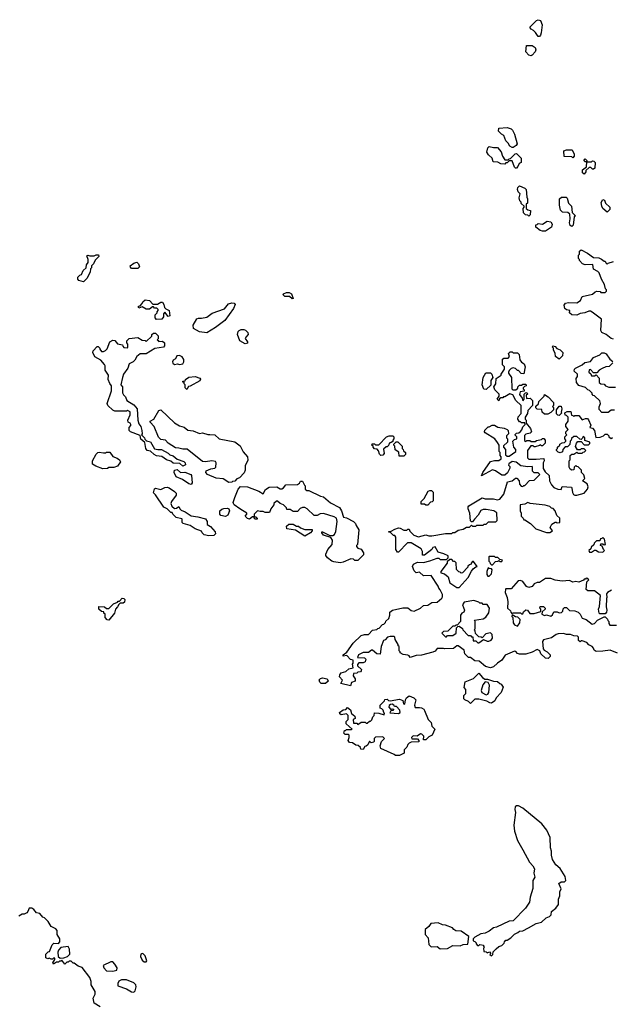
# Model space of a CAD drawing. Extents: x 1861455 to 2058065, y 200073 to 437907.
# Tile 313 of 574: x 1949862 to 1955535, y 307187 to 316623. Entities that reach past the tile are written whole.
import ezdxf

# ---------------------------------------------------------------- set-up
doc = ezdxf.new("R2010")
doc.units = 0

msp = doc.modelspace()

# ---------------------------------------------------------------- linework, layer by layer
at = {"layer": '0CON05XD'}
for points in [[(1954845, 316462.5), (1954833.6, 316463.6), (1954809.3, 316499.3), (1954789.3, 316519.3), (1954765, 316532.5), (1954757.5, 316545), (1954757.5, 316555), (1954817.5, 316615), (1954835, 316623.3), (1954857.5, 316615), (1954872.5, 316575), (1954863, 316497), (1954856.1, 316473.9), (1954845, 316462.5)], [(1954765, 316277.5), (1954745, 316282.5), (1954716.4, 316316.4), (1954723, 316377), (1954776.4, 316376.4), (1954806.1, 316356.1), (1954810, 316335), (1954803.6, 316316.4), (1954775, 316282.5), (1954765, 316277.5)], [(1954585, 315397.5), (1954560.7, 315410.7), (1954545, 315440), (1954523, 315463), (1954503, 315513), (1954482.5, 315525), (1954453.3, 315555), (1954457, 315583), (1954535, 315590), (1954575, 315577.5), (1954587.5, 315565), (1954607.5, 315525), (1954632.5, 315435), (1954623, 315417), (1954595, 315400), (1954585, 315397.5)], [(1954625, 315200), (1954615, 315200), (1954605, 315210), (1954585, 315270), (1954555, 315270), (1954535, 315250), (1954525, 315250), (1954515, 315240), (1954475, 315242.5), (1954447, 315257), (1954401.7, 315261.7), (1954392.5, 315295), (1954357, 315327), (1954342.5, 315355), (1954350, 315395), (1954365, 315407.5), (1954405, 315397.5), (1954445, 315400), (1954478.3, 315358.3), (1954492.5, 315315), (1954515, 315280), (1954545, 315280), (1954555, 315290), (1954568.3, 315291.7), (1954611.7, 315338.3), (1954625, 315340), (1954670, 315295), (1954670, 315255), (1954650, 315245), (1954640, 315215), (1954625, 315200)], [(1955165, 315300), (1955155, 315310), (1955081.7, 315311.7), (1955080, 315365), (1955105, 315377.5), (1955160, 315375), (1955180, 315335), (1955180, 315315), (1955165, 315300)], [(1955275, 315142.5), (1955260, 315155), (1955260, 315185), (1955298.3, 315211.7), (1955300, 315260), (1955285, 315260), (1955270, 315275), (1955285, 315290), (1955300, 315275), (1955300, 315260), (1955345, 315260), (1955355, 315270), (1955368.3, 315268.3), (1955380, 315255), (1955378.3, 315201.7), (1955365, 315190), (1955355, 315190), (1955338.3, 315208.3), (1955321.7, 315208.3), (1955291.7, 315178.3), (1955290, 315165), (1955275, 315142.5)], [(1954745, 314740), (1954735, 314750), (1954713, 314753), (1954693, 314773), (1954690, 314815), (1954700, 314825), (1954700, 314835), (1954671.7, 314861.7), (1954670, 314875), (1954658.3, 314888.3), (1954650, 314915), (1954660, 314955), (1954643.3, 314975), (1954636.7, 314995), (1954637.5, 315015), (1954655, 315032.5), (1954705, 315010), (1954717, 314997), (1954723.3, 314923.3), (1954730, 314905), (1954730, 314865), (1954720, 314855), (1954720, 314815), (1954735, 314800), (1954760, 314795), (1954757, 314753), (1954745, 314740)], [(1955155, 314640), (1955141.7, 314651.7), (1955132.5, 314675), (1955140, 314715), (1955138.3, 314758.3), (1955117, 314777), (1955068.3, 314778.3), (1955048.3, 314798.3), (1955037.5, 314845), (1955037.5, 314905), (1955058.3, 314921.7), (1955101.7, 314921.7), (1955113, 314913), (1955123.8, 314863.8), (1955152.5, 314835), (1955160, 314775), (1955190, 314745), (1955180, 314735), (1955170, 314655), (1955155, 314640)], [(1955495, 314780), (1955452.5, 314815), (1955442.5, 314835), (1955438.3, 314871.7), (1955455, 314900), (1955470, 314895), (1955480, 314865), (1955520, 314825), (1955520, 314805), (1955495, 314780)], [(1954905, 314596.7), (1954875, 314596.7), (1954853.9, 314603.9), (1954810, 314635), (1954811.7, 314658.3), (1954825, 314660), (1954835, 314670), (1954876.4, 314663.6), (1954918.3, 314691.7), (1954956.1, 314686.1), (1954966.2, 314665), (1954960, 314635), (1954915, 314602.5), (1954905, 314596.7)], [(1950475, 314110), (1950430, 314125), (1950420, 314135), (1950420, 314155), (1950440, 314175), (1950455, 314180), (1950471.7, 314218.3), (1950500, 314245), (1950502.5, 314275), (1950517.5, 314295), (1950517.5, 314325), (1950505, 314360), (1950515, 314367.5), (1950535, 314360), (1950575, 314360), (1950595, 314370), (1950618.3, 314368.3), (1950620, 314355), (1950585, 314320), (1950570, 314285), (1950550, 314265), (1950550, 314245), (1950540, 314235), (1950537.5, 314205), (1950507, 314143), (1950475, 314110)], [(1955555, 313560), (1955535, 313567.5), (1955485, 313606.7), (1955443.3, 313625), (1955434, 313645), (1955441.7, 313751.7), (1955350.5, 313820.5), (1955335, 313830), (1955319.3, 313830.7), (1955280, 313815), (1955235, 313806.7), (1955205, 313792), (1955155, 313794.3), (1955133.3, 313815), (1955136.4, 313836.4), (1955105, 313841.2), (1955090, 313855), (1955082.7, 313887.3), (1955095, 313906.7), (1955125, 313913.8), (1955205, 313910), (1955239.3, 313930.7), (1955255, 313970), (1955355, 313992.5), (1955380, 314015), (1955395, 314020), (1955427, 314017), (1955435, 314010), (1955475, 314010), (1955488.3, 314021.7), (1955490, 314035), (1955480, 314045), (1955470, 314085), (1955440, 314135), (1955417, 314197), (1955405, 314210), (1955363, 314233), (1955358.3, 314278.3), (1955285, 314272.5), (1955260, 314285), (1955230, 314315), (1955230, 314325), (1955220, 314335), (1955220, 314365), (1955230, 314375), (1955230, 314405), (1955245, 314417.5), (1955306.1, 314386.1), (1955363, 314343), (1955415, 314340), (1955439.3, 314329.3), (1955465, 314310), (1955475, 314310), (1955481.7, 314291.7), (1955495, 314280), (1955505, 314290), (1955555, 314306.7)], [(1950995, 314240), (1950935, 314240), (1950923, 314253), (1950922.5, 314265), (1950955, 314290), (1950985, 314300), (1951000, 314285), (1951010, 314255), (1950995, 314240)], [(1952475, 313946.7), (1952448.9, 313968.9), (1952405, 313970), (1952386.7, 313985), (1952392.5, 313995), (1952420.5, 314009.5), (1952445, 314010), (1952469.2, 313995), (1952485, 313952.5), (1952475, 313946.7)], [(1951175, 313750), (1951160, 313765), (1951160, 313795), (1951180, 313815), (1951180, 313825), (1951190, 313835), (1951190, 313845), (1951178.3, 313858.3), (1951155, 313860), (1951145, 313870), (1951135, 313870), (1951105, 313850), (1951075, 313850), (1951035, 313870), (1951005, 313860), (1951000, 313865), (1951001.7, 313878.3), (1951018.3, 313881.7), (1951037, 313903), (1951041.7, 313918.3), (1951065, 313940), (1951105, 313932.5), (1951138.3, 313898.3), (1951181.7, 313898.3), (1951215, 313917.5), (1951230, 313915), (1951242.5, 313895), (1951250, 313865), (1951261.7, 313851.7), (1951296.1, 313836.1), (1951300, 313785), (1951285, 313780), (1951255, 313820), (1951240, 313805), (1951240, 313775), (1951225, 313752.5), (1951175, 313750)], [(1951655, 313621.2), (1951585, 313632.2), (1951528, 313665), (1951524.4, 313695), (1951559.2, 313755), (1951575, 313763.1), (1951605, 313762.7), (1951655, 313773.5), (1951708.3, 313811.7), (1951826.5, 313853.5), (1951865, 313901.2), (1951895, 313910), (1951917.5, 313905), (1951926.7, 313895), (1951912, 313855), (1951828.5, 313741.5), (1951738.2, 313671.8), (1951655, 313621.2)], [(1951425, 312344), (1951398.8, 312368.8), (1951335, 312374.4), (1951312.1, 312392.1), (1951268.8, 312405), (1951225, 312437.5), (1951175, 312444.2), (1951152.5, 312455), (1951117, 312487), (1951083.6, 312493.6), (1951072.5, 312515), (1951061.7, 312571.7), (1951023, 312603), (1951018.3, 312638.3), (1950923, 312673), (1950910, 312685), (1950912.5, 312715), (1950926.2, 312733.8), (1950926.7, 312745), (1950922.5, 312755), (1950902.5, 312765), (1950897.5, 312785), (1950920, 312835), (1950920, 312865), (1950895, 312877.5), (1950885, 312870), (1950775, 312872.5), (1950755, 312882.5), (1950707, 312927), (1950700, 312945), (1950741.2, 313065), (1950741.2, 313115), (1950725, 313137.5), (1950710, 313175), (1950712.5, 313215), (1950682.5, 313265), (1950682.5, 313305), (1950675, 313320), (1950639.3, 313359.3), (1950583.6, 313393.6), (1950562.5, 313435), (1950565, 313450), (1950605, 313490), (1950615, 313490), (1950630, 313475), (1950630, 313465), (1950645, 313442.5), (1950665, 313442.5), (1950685, 313452.5), (1950700.7, 313469.3), (1950727.5, 313535), (1950755, 313552.5), (1950775, 313550), (1950798.3, 313518.3), (1950848.3, 313508.3), (1950850, 313495), (1950861.7, 313481.7), (1950895, 313480), (1950900, 313485), (1950900, 313515), (1950890, 313525), (1950890, 313545), (1950913, 313567), (1950995, 313576.7), (1951035, 313552.5), (1951065, 313550), (1951075, 313540), (1951128.3, 313591.7), (1951130, 313605), (1951145, 313620), (1951165, 313620), (1951190, 313595), (1951190, 313565), (1951180, 313555), (1951188.3, 313548.3), (1951195, 313540), (1951231.7, 313541.7), (1951250, 313525), (1951251.7, 313498.3), (1951240, 313485), (1951158.3, 313471.7), (1951075, 313420), (1951018.3, 313421.7), (1950983.6, 313396.4), (1950965, 313360), (1950950, 313345), (1950912.5, 313325), (1950900, 313285), (1950856.7, 313225), (1950846.7, 313195), (1950832.5, 313125), (1950846.7, 313105), (1950847, 313047), (1950857, 313027), (1950875, 313010), (1950890, 312975), (1950955, 312932.5), (1950987.5, 312895), (1950996.2, 312785), (1951005, 312750), (1951022.5, 312725), (1951032.5, 312685), (1951036.7, 312653.3), (1951030, 312645), (1951057.5, 312615), (1951061.7, 312601.7), (1951078.3, 312588.3), (1951115, 312576.7), (1951155, 312510), (1951185, 312502.5), (1951220, 312505), (1951285, 312467.5), (1951301.7, 312451.7), (1951335, 312443.3), (1951371.7, 312411.7), (1951435, 312387.5), (1951447.5, 312375), (1951451.7, 312358.3), (1951425, 312344)], [(1952025, 313516), (1951972, 313545), (1951948.8, 313605), (1951956.4, 313633.6), (1951967.5, 313645), (1951985, 313653.3), (1952010, 313655), (1952028.3, 313648.3), (1952050, 313625), (1952052.5, 313605), (1952028.7, 313581.3), (1952023.3, 313566.7), (1952046.8, 313536.8), (1952045, 313523.3), (1952025, 313516)], [(1955035, 313370), (1955000, 313395), (1954997, 313427), (1954980, 313455), (1954980, 313475), (1954970, 313485), (1954973, 313497), (1954995, 313490), (1955011.7, 313471.7), (1955045, 313460), (1955070, 313435), (1955068.3, 313401.7), (1955035, 313370)], [(1951345, 313318.6), (1951375, 313326.7), (1951395, 313319.2), (1951425, 313324), (1951437, 313343), (1951437.1, 313367.1), (1951420.8, 313390.8), (1951395, 313403.8), (1951368.8, 313401.2), (1951355.8, 313374.2), (1951335, 313358.8), (1951328.6, 313345), (1951330.3, 313330.3), (1951345, 313318.6)], [(1955595, 310552.5), (1955525, 310580), (1955455, 310570), (1955388.3, 310568.3), (1955371.7, 310581.7), (1955365, 310600), (1955350, 310615), (1955320.7, 310630.7), (1955300, 310655), (1955255, 310670), (1955245, 310670), (1955235, 310660), (1955220, 310675), (1955220, 310705), (1955210, 310715), (1955175, 310717.5), (1955145, 310732.5), (1955105, 310730), (1955075, 310740), (1955025, 310737.5), (1955005, 310730), (1954961.7, 310698.3), (1954885, 310679.2), (1954876, 310665), (1954883, 310593), (1954890, 310580), (1954920, 310565), (1954950, 310535), (1954948.3, 310521.7), (1954928.3, 310501.7), (1954903.6, 310503.6), (1954860, 310545), (1954850, 310575), (1954825, 310587.5), (1954775, 310562.5), (1954715, 310542.5), (1954653, 310543), (1954635, 310550), (1954618.3, 310568.3), (1954605, 310570), (1954517, 310533), (1954486.4, 310483.6), (1954443.3, 310456.7), (1954405, 310420), (1954375, 310412.5), (1954327.5, 310425), (1954267, 310477), (1954225, 310477.5), (1954185, 310510), (1954165, 310510), (1954130, 310545), (1954125, 310580), (1954065, 310622.5), (1954055, 310622.5), (1954023, 310597), (1953935, 310592.5), (1953925, 310597.5), (1953865, 310597.5), (1953845, 310570), (1953825, 310562.5), (1953715, 310532), (1953665, 310530), (1953605, 310510), (1953596.4, 310526.4), (1953585, 310532.5), (1953538.3, 310538.3), (1953510, 310555), (1953510, 310565), (1953500, 310575), (1953500, 310615), (1953491.7, 310621.7), (1953490, 310635), (1953463, 310683), (1953460, 310705), (1953451.7, 310711.7), (1953415, 310712.5), (1953390, 310705), (1953365, 310680), (1953350, 310675), (1953327.5, 310615), (1953317.5, 310542.5), (1953285, 310546.7), (1953245, 310580), (1953235, 310580), (1953205, 310560), (1953155, 310560), (1953110, 310535), (1953101.7, 310511.7), (1953168.3, 310508.3), (1953180, 310495), (1953175, 310470), (1953155, 310460), (1953115, 310460), (1953100, 310445), (1953101.7, 310431.7), (1953140, 310395), (1953137, 310383), (1953128.3, 310371.7), (1953105, 310370), (1953095, 310360), (1953061.7, 310358.3), (1953060, 310335), (1953080, 310305), (1953080, 310285), (1953045, 310270), (1953035, 310240), (1952941.7, 310261.7), (1952957.5, 310295), (1952930, 310325), (1952932.5, 310345), (1952945, 310362.5), (1952990, 310375), (1953018.3, 310401.7), (1953058.3, 310411.7), (1953052.5, 310447.5), (1953060, 310455), (1953060, 310485), (1953035, 310490), (1952998.3, 310528.3), (1952965, 310522.5), (1952962.5, 310535), (1952998.3, 310561.7), (1953060.7, 310649.3), (1953135, 310720), (1953168.3, 310731.7), (1953205, 310730), (1953245, 310772.5), (1953285, 310780), (1953295, 310790), (1953308.3, 310791.7), (1953341.7, 310828.3), (1953355, 310830), (1953370, 310845), (1953371.7, 310858.3), (1953400, 310885), (1953412.5, 310915), (1953412.5, 310945), (1953436.4, 310963.6), (1953537, 310987), (1953585, 310987.5), (1953615, 310962.5), (1953645, 310953.3), (1953705, 310982.5), (1953735, 311007.5), (1953775, 311012.5), (1953815, 311037.5), (1953865, 311040), (1953910, 311080), (1953917, 311093), (1953917.5, 311115), (1953895, 311160), (1953880, 311175), (1953873.3, 311195), (1953806.4, 311296.4), (1953735, 311292.5), (1953697, 311327), (1953665, 311322.5), (1953645, 311340), (1953627.5, 311382.5), (1953639.2, 311405), (1953675, 311424.3), (1953735, 311422.5), (1953795, 311436.7), (1953865, 311462.5), (1953881.7, 311461.7), (1953895, 311450), (1953955, 311450), (1953970, 311465), (1953970, 311485), (1953930, 311505), (1953875, 311520), (1953845, 311570), (1953823.6, 311566.4), (1953813, 311547), (1953745, 311490), (1953725, 311490), (1953723.3, 311525), (1953713, 311553), (1953615, 311610), (1953581.7, 311608.3), (1953495, 311520), (1953485, 311520), (1953470, 311545), (1953470, 311665), (1953458.3, 311678.3), (1953445, 311680), (1953418.3, 311708.3), (1953401.7, 311711.7), (1953401.7, 311718.3), (1953425, 311720), (1953458.3, 311741.7), (1953495, 311752.5), (1953511.7, 311751.7), (1953545, 311730), (1953575, 311730), (1953585, 311740), (1953595, 311740), (1953601.7, 311721.7), (1953641.7, 311681.7), (1953685, 311667.5), (1953755, 311686.7), (1953785, 311677.5), (1953815, 311677.5), (1953945, 311697.5), (1954005, 311700), (1954015, 311710), (1954035, 311710), (1954065, 311730), (1954115, 311740), (1954145, 311760), (1954175, 311760), (1954195, 311780), (1954205, 311770), (1954235, 311770), (1954245, 311780), (1954305, 311780), (1954315, 311790), (1954335, 311790), (1954358.3, 311811.7), (1954428.3, 311811.7), (1954440, 311825), (1954438.3, 311898.3), (1954407, 311917), (1954335, 311927.5), (1954305, 311927.5), (1954285, 311920), (1954257.5, 311875), (1954222.5, 311835), (1954205, 311810), (1954195, 311810), (1954185, 311820), (1954178.8, 311895), (1954163, 311937), (1954162.5, 311955), (1954170, 311965), (1954295, 312040), (1954325, 312032.5), (1954405, 312032.5), (1954445, 312023.3), (1954465, 312027.5), (1954503.6, 312076.4), (1954540, 312195), (1954585, 312203.3), (1954615, 312230), (1954628.3, 312228.3), (1954650, 312205), (1954653, 312173), (1954671.7, 312151.7), (1954685, 312150), (1954695, 312160), (1954705, 312160), (1954751.7, 312208.3), (1954795, 312210), (1954850, 312265), (1954835, 312280), (1954795, 312280), (1954780, 312295), (1954780, 312335), (1954775, 312340), (1954735, 312337.5), (1954668.3, 312348.3), (1954621.7, 312381.7), (1954585, 312387.5), (1954551.7, 312368.3), (1954550, 312355), (1954561.7, 312341.7), (1954562.5, 312325), (1954540.7, 312279.3), (1954515, 312257.5), (1954485, 312256.7), (1954425, 312298.8), (1954395, 312310), (1954291.7, 312251.7), (1954303.3, 312285), (1954375, 312390), (1954415, 312400), (1954455, 312400), (1954480, 312415), (1954480, 312435), (1954470, 312445), (1954470, 312475), (1954460, 312485), (1954460, 312545), (1954445, 312570), (1954417.5, 312605), (1954325, 312662.5), (1954320, 312675), (1954321.7, 312688.3), (1954355, 312720), (1954365, 312720), (1954393, 312737), (1954415, 312737.5), (1954448.3, 312718.3), (1954507, 312707), (1954537, 312697), (1954547, 312687), (1954550, 312655), (1954530, 312635), (1954530, 312615), (1954540, 312605), (1954540, 312575), (1954501.7, 312538.3), (1954500, 312525), (1954520, 312505), (1954521.7, 312451.7), (1954535, 312440), (1954555, 312440), (1954620, 312485), (1954620, 312505), (1954600, 312525), (1954590, 312585), (1954605, 312600), (1954630, 312605), (1954630, 312625), (1954611.7, 312641.7), (1954611.7, 312648.3), (1954625, 312660), (1954647, 312663), (1954663, 312677), (1954677, 312693), (1954685, 312720), (1954710, 312745), (1954705, 312760), (1954675, 312760), (1954665, 312770), (1954655, 312770), (1954637.5, 312795), (1954643, 312817), (1954671.7, 312848.3), (1954670, 312925), (1954620, 312975), (1954589.3, 313029.3), (1954563, 313037), (1954515, 313010), (1954501.7, 313008.3), (1954495, 313000), (1954475, 313000), (1954461.7, 312988.3), (1954455, 312970), (1954440, 312985), (1954460, 313015), (1954460, 313035), (1954417.5, 313075), (1954410, 313105), (1954427, 313133), (1954430, 313185), (1954480, 313215), (1954480, 313225), (1954510, 313275), (1954510, 313295), (1954490, 313315), (1954491.7, 313368.3), (1954505, 313380), (1954545, 313380), (1954560, 313395), (1954550, 313425), (1954565, 313440), (1954585, 313440), (1954595, 313430), (1954635, 313430), (1954650, 313415), (1954657.5, 313365), (1954675, 313340), (1954700, 313325), (1954707.5, 313295), (1954695, 313230), (1954671.7, 313231.7), (1954645, 313260), (1954635, 313260), (1954615, 313280), (1954595, 313287.5), (1954575, 313280), (1954555, 313260), (1954550, 313245), (1954550, 313235), (1954577.5, 313195), (1954580, 313085), (1954590, 313075), (1954620, 313075), (1954638.3, 313091.7), (1954640, 313105), (1954655, 313120), (1954675, 313120), (1954685, 313130), (1954715, 313130), (1954720, 313125), (1954720, 313115), (1954701.7, 313108.3), (1954690, 313095), (1954690, 313085), (1954700, 313075), (1954698.3, 313061.7), (1954661.7, 313058.3), (1954655, 313030)], [(1955565, 312880), (1955535, 312880), (1955505, 312860), (1955445, 312857.5), (1955418.3, 312888.3), (1955418.3, 312911.7), (1955432.5, 312945), (1955425, 312970), (1955375, 313020), (1955361.7, 313021.7), (1955350, 313035), (1955350, 313045), (1955325, 313070), (1955310, 313075), (1955287, 313097), (1955225, 313117.5), (1955202.5, 313145), (1955197.5, 313185), (1955210, 313205), (1955210, 313225), (1955180, 313255), (1955182.5, 313275), (1955190, 313285), (1955255.8, 313314.2), (1955282.3, 313337.7), (1955335, 313346.7), (1955365, 313386.7), (1955425, 313410), (1955445, 313430), (1955465, 313430), (1955485, 313420), (1955520.7, 313370.7), (1955548.3, 313348.3)], [(1955550, 313335), (1955515, 313300), (1955483, 313297), (1955448.3, 313281.7), (1955420, 313265), (1955395, 313240), (1955365, 313240), (1955335, 313270), (1955323, 313267), (1955320, 313245), (1955338.3, 313228.3), (1955345, 313210), (1955375, 313210), (1955388.3, 313218.3), (1955417, 313187), (1955420, 313145), (1955433, 313133), (1955465, 313130), (1955480, 313115), (1955510.7, 313100.7), (1955575, 313100)], [(1951465, 313080), (1951450, 313095), (1951450, 313125), (1951440, 313135), (1951438.3, 313148.3), (1951425, 313150), (1951425, 313157.5), (1951448.3, 313161.7), (1951452.5, 313175), (1951485, 313198.8), (1951545, 313202.5), (1951589.3, 313189.3), (1951596.7, 313176.7), (1951589.3, 313160.7), (1951495, 313110), (1951481.7, 313108.3), (1951465, 313080)], [(1954335, 313080), (1954311.7, 313081.7), (1954297.5, 313125), (1954307.5, 313195), (1954331.7, 313238.3), (1954375, 313240), (1954390, 313225), (1954400, 313195), (1954380, 313165), (1954378.3, 313121.7), (1954335, 313080)], [(1954655, 313030), (1954680, 312995), (1954685, 312970), (1954700, 312985), (1954700, 313035), (1954711.7, 313048.3), (1954725, 313050), (1954730, 313035), (1954720, 313025), (1954721.7, 312991.7), (1954757, 312997), (1954780, 312975), (1954780, 312925), (1954733, 312877), (1954731.7, 312848.3), (1954710, 312815), (1954710, 312795), (1954720, 312785), (1954720, 312755), (1954760, 312705), (1954770, 312675), (1954758.3, 312661.7), (1954715, 312650), (1954701.7, 312638.3), (1954701.7, 312591.7), (1954715, 312580), (1954725, 312590), (1954755, 312590), (1954765, 312580), (1954805, 312580), (1954818.3, 312591.7), (1954865, 312600), (1954875, 312610), (1954888.3, 312608.3), (1954900, 312595), (1954900, 312565), (1954875, 312540), (1954865, 312540), (1954855, 312550), (1954847.5, 312542.5), (1954805, 312530), (1954795, 312530), (1954785, 312540), (1954761.7, 312538.3), (1954732.5, 312495), (1954730, 312425), (1954745, 312410), (1954815, 312410), (1954888.3, 312418.3), (1954890, 312395), (1954880, 312375), (1954883, 312323), (1954900.7, 312290.7), (1954940, 312255), (1954942.5, 312205), (1954960, 312165), (1954985, 312140), (1955023, 312123), (1955055, 312120), (1955065, 312150), (1955151.7, 312141.7), (1955157.5, 312135), (1955163, 312093), (1955173.6, 312073.6), (1955185, 312066.7), (1955205, 312066.7), (1955273.3, 312086.7), (1955305.8, 312124.2), (1955313.8, 312145), (1955303.9, 312173.9), (1955260, 312205), (1955280, 312225), (1955271.7, 312261.7), (1955250, 312285), (1955250, 312305), (1955218.3, 312338.3), (1955205, 312340), (1955195, 312350), (1955180, 312335), (1955175, 312310), (1955155, 312307.5), (1955140, 312315), (1955130, 312335), (1955130, 312395), (1955140, 312405), (1955140, 312445), (1955155, 312460), (1955175, 312460), (1955205, 312480), (1955215, 312470), (1955255, 312470), (1955265, 312480), (1955278.3, 312481.7), (1955290, 312495), (1955275, 312510), (1955245, 312510), (1955235, 312500), (1955211.7, 312501.7), (1955193, 312533), (1955200, 312565), (1955215, 312580), (1955245, 312580), (1955275, 312550), (1955315, 312550), (1955328.3, 312561.7), (1955330, 312575), (1955281.7, 312591.7), (1955280, 312615), (1955265, 312630), (1955258.3, 312611.7), (1955245, 312600), (1955231.7, 312601.7), (1955205, 312630), (1955175, 312630), (1955151.7, 312608.3), (1955150, 312595), (1955140, 312585), (1955138.3, 312551.7), (1955115, 312530), (1955091.7, 312528.3), (1955070, 312505), (1955068.3, 312481.7), (1955045, 312472.5), (1955025, 312480), (1955010, 312495), (1955010, 312505), (1955020, 312515), (1955020, 312525), (1955040, 312545), (1955040, 312555), (1955063, 312567), (1955085, 312570), (1955100, 312585), (1955100, 312595), (1955090, 312605), (1955090, 312625), (1955110, 312645), (1955100, 312655), (1955100, 312675), (1955120, 312695), (1955100, 312725), (1955100, 312745), (1955120, 312775), (1955120, 312815), (1955105, 312830), (1955091.7, 312831.7), (1955090, 312855), (1955113, 312867), (1955148.3, 312868.3), (1955151.7, 312831.7), (1955165, 312830), (1955175, 312820), (1955185, 312830), (1955225, 312830), (1955255, 312790), (1955288.3, 312801.7), (1955305, 312800), (1955315, 312790), (1955337, 312737), (1955330, 312715), (1955355, 312710), (1955372.5, 312685), (1955385, 312620), (1955427, 312623), (1955460, 312635), (1955475, 312650), (1955495, 312650), (1955510, 312635), (1955510, 312625), (1955535, 312610), (1955545, 312620)], [(1954925, 312842.5), (1954893, 312843), (1954873, 312863), (1954868.3, 312888.3), (1954825, 312890), (1954810, 312905), (1954811.7, 312918.3), (1954837, 312943), (1954840, 312965), (1954890, 313015), (1954895, 313030), (1954929.3, 313009.3), (1954980, 312955), (1954980, 312925), (1954972.5, 312915), (1954980, 312905), (1954980, 312885), (1954955, 312860), (1954925, 312842.5)], [(1955035, 312830), (1955021.7, 312831.7), (1955010, 312845), (1955010, 312885), (1955035, 312920), (1955055, 312920), (1955060, 312895), (1955052.5, 312862.5), (1955060, 312855), (1955035, 312830)], [(1951868.3, 312188.3), (1951811.7, 312221.7), (1951745, 312230), (1951663.9, 312263.9), (1951647.5, 312285), (1951650.7, 312299.3), (1951695, 312320), (1951733.9, 312326.1), (1951743.3, 312335), (1951746.2, 312375), (1951738.3, 312388.3), (1951705, 312394.4), (1951645, 312384.3), (1951615, 312390.6), (1951468.3, 312508.3), (1951425, 312506.2), (1951387.7, 312517.7), (1951355, 312518.8), (1951284.5, 312564.5), (1951258.8, 312595), (1951215, 312599.4), (1951193, 312623), (1951151.3, 312725), (1951112.5, 312765), (1951114.4, 312775.6), (1951147.7, 312795), (1951195, 312878), (1951215, 312883.3), (1951345, 312758.8), (1951395, 312731.2), (1951438.3, 312718.3), (1951475, 312690), (1951525, 312683.3), (1951585, 312657.5), (1951615, 312662.5), (1951665, 312646.7), (1951683.6, 312646.4), (1951733.9, 312643.9), (1951775, 312607.5), (1951925, 312577.5), (1951975, 312538.8), (1952005, 312483.3), (1952047.5, 312435), (1952049.3, 312400.7), (1952023, 312347), (1952022.5, 312305), (1952015, 312280), (1951968.3, 312231.7), (1951945, 312222.5), (1951925, 312200), (1951903, 312197), (1951895, 312190), (1951868.3, 312188.3)], [(1953325, 312447.5), (1953310.7, 312460.7), (1953301.7, 312491.7), (1953288.3, 312508.3), (1953265, 312510), (1953250, 312525), (1953250, 312535), (1953240, 312545), (1953241.7, 312558.3), (1953265, 312560), (1953275, 312550), (1953305, 312550), (1953380, 312625), (1953403.9, 312636.1), (1953440, 312635), (1953450, 312625), (1953450, 312605), (1953440, 312595), (1953438.3, 312581.7), (1953425, 312570), (1953411.7, 312568.3), (1953400, 312555), (1953398.3, 312541.7), (1953385, 312530), (1953375, 312530), (1953351.7, 312508.3), (1953357.5, 312465), (1953345, 312450), (1953325, 312447.5)], [(1953545, 312440), (1953501.7, 312441.7), (1953498.3, 312478.3), (1953461.7, 312501.7), (1953460, 312535), (1953450, 312545), (1953450, 312555), (1953471.7, 312578.3), (1953488.3, 312578.3), (1953530, 312535), (1953530, 312515), (1953540, 312505), (1953541.7, 312491.7), (1953560, 312475), (1953560, 312455), (1953545, 312440)], [(1950658.3, 312318.3), (1950593, 312343), (1950560, 312365), (1950560, 312395), (1950595, 312460), (1950610, 312475), (1950625, 312480), (1950665, 312472.5), (1950687, 312473), (1950695, 312480), (1950727, 312477), (1950755, 312437.5), (1950795, 312422.5), (1950817.5, 312405), (1950827.5, 312385), (1950800, 312345), (1950765, 312332.5), (1950715, 312330), (1950705, 312322.5), (1950658.3, 312318.3)], [(1951505, 312168.8), (1951485, 312174.2), (1951424.2, 312215), (1951362, 312242), (1951342.2, 312282.2), (1951347.5, 312305), (1951371, 312311), (1951403.5, 312283.5), (1951445, 312286.4), (1951504, 312265), (1951510, 312255), (1951516, 312185), (1951505, 312168.8)], [(1952935, 311418.8), (1952875, 311426.7), (1952853.9, 311433.9), (1952812.5, 311465), (1952798.3, 311488.3), (1952798.3, 311501.7), (1952817.5, 311545), (1952857.5, 311595), (1952860, 311635), (1952845, 311660), (1952775, 311682.5), (1952760, 311705), (1952760, 311715), (1952766.4, 311716.4), (1952835, 311680), (1952865, 311680), (1952879.3, 311690.7), (1952893, 311717), (1952907.5, 311815), (1952900, 311845), (1952878, 311858), (1952775, 311891.2), (1952743, 311887), (1952715, 311870), (1952685, 311870), (1952620, 311935), (1952595, 311947.5), (1952575, 311947.5), (1952551.7, 311938.3), (1952525, 311910), (1952485, 311910), (1952455, 311930), (1952425, 311930), (1952420, 311945), (1952390, 311975), (1952360, 311985), (1952335, 312010), (1952325, 312010), (1952300, 311985), (1952300, 311975), (1952270, 311935), (1952258.3, 311901.7), (1952215, 311900), (1952195, 311910), (1952168.3, 311908.3), (1952143, 311917), (1952110, 311885), (1952110, 311860), (1952125, 311860), (1952140, 311845), (1952140, 311835), (1952120, 311835), (1952110, 311845), (1952110, 311860), (1952095, 311860), (1952065, 311837.5), (1952045, 311843.3), (1952022.5, 311865), (1952040, 311885), (1952040, 311895), (1951973.9, 311933.9), (1951917.5, 311975), (1951912.5, 311985), (1951910, 311995), (1951923.8, 312045), (1951956.7, 312125), (1951980.7, 312149.3), (1952047.3, 312147.3), (1952154.2, 312104.2), (1952195, 312080), (1952218.3, 312121.7), (1952255, 312143.3), (1952326.1, 312146.1), (1952358.3, 312128.3), (1952375, 312127.5), (1952393, 312137), (1952415, 312166.7), (1952525, 312170), (1952545, 312180), (1952555, 312200), (1952575, 312200), (1952591.7, 312161.7), (1952600, 312155), (1952600, 312125), (1952615, 312110), (1952635, 312110), (1952745, 312057.5), (1952775, 312050), (1952841.7, 311991.7), (1952928, 311948), (1952947.7, 311917.7), (1952967, 311857), (1952995, 311850), (1953062.5, 311815), (1953083.3, 311795), (1953087.5, 311775), (1953112.5, 311735), (1953100, 311595), (1953090, 311585), (1953090, 311575), (1953105, 311560), (1953135, 311550), (1953160, 311515), (1953160, 311495), (1953105, 311440), (1953075, 311440), (1953061.7, 311451.7), (1953037, 311457), (1952965, 311423.8), (1952935, 311418.8)], [(1951675, 311676.2), (1951630, 311685), (1951610, 311705), (1951605, 311720), (1951543.9, 311743.9), (1951495, 311776.7), (1951430, 311795), (1951420, 311805), (1951420, 311835), (1951415, 311840), (1951361.7, 311851.7), (1951330, 311885), (1951325, 311900), (1951311.7, 311901.7), (1951276.2, 311936.2), (1951245, 311952.5), (1951165, 312070), (1951145, 312090), (1951153.6, 312126.4), (1951165, 312132.5), (1951215, 312121.2), (1951255, 312140), (1951275, 312142.5), (1951296.1, 312136.1), (1951345, 312102.5), (1951362.5, 312085), (1951363, 312067), (1951317.5, 312005), (1951312.5, 311985), (1951321.7, 311961.7), (1951345, 311940), (1951367, 311943), (1951388.3, 311958.3), (1951397.5, 311935), (1951411.7, 311921.7), (1951447, 311907), (1951505, 311867.5), (1951569.3, 311859.3), (1951645, 311840), (1951660, 311815), (1951660, 311785), (1951690, 311765), (1951737.5, 311715), (1951740, 311695), (1951725, 311678.8), (1951675, 311676.2)], [(1953775, 311970), (1953755, 311970), (1953745, 311980), (1953711.7, 311981.7), (1953713, 312007), (1953740, 312035), (1953780, 312105), (1953795, 312112.5), (1953811.7, 312111.7), (1953827.5, 312095), (1953827, 312013), (1953818.3, 312001.7), (1953801.7, 311998.3), (1953775, 311970)], [(1954915, 311707.5), (1954945, 311710), (1954970, 311725), (1954950, 311755), (1954965, 311790), (1954995, 311807.5), (1955007.5, 311807.5), (1955015, 311800), (1955040, 311805), (1955040, 311845), (1955013, 311873), (1954997, 311917), (1954978.3, 311938.3), (1954961.7, 311941.7), (1954947, 311957), (1954899.3, 311969.3), (1954756.2, 311986.2), (1954735, 311996.2), (1954705, 311981.2), (1954660, 311975), (1954660, 311915), (1954670, 311895), (1954670, 311865), (1954690, 311845), (1954695, 311830), (1954705, 311830), (1954760, 311795), (1954810, 311745), (1954915, 311707.5)], [(1951835, 311862.5), (1951790.7, 311870.7), (1951782.5, 311885), (1951782.5, 311915), (1951799.3, 311930.7), (1951820.5, 311939.5), (1951855, 311943.3), (1951867.5, 311935), (1951873.3, 311915), (1951857.5, 311875), (1951835, 311862.5)], [(1952595, 311673.3), (1952505, 311730), (1952423, 311743), (1952421.7, 311768.3), (1952443, 311787), (1952485, 311787.5), (1952515, 311770), (1952535, 311770), (1952553, 311753), (1952595, 311737.5), (1952665, 311737.5), (1952667.5, 311725), (1952650, 311705), (1952595, 311673.3)], [(1955455, 311520), (1955470, 311535), (1955460, 311545), (1955448.3, 311578.3), (1955430, 311585), (1955435, 311600), (1955455, 311600), (1955465, 311590), (1955480, 311595), (1955470, 311645), (1955455, 311660), (1955445, 311650), (1955431.7, 311648.3), (1955425, 311630), (1955391.7, 311628.3), (1955370, 311605), (1955368.3, 311591.7), (1955341.7, 311568.3), (1955338.3, 311551.7), (1955320, 311535), (1955325, 311520), (1955345, 311520), (1955375, 311540), (1955385, 311540), (1955413, 311523), (1955455, 311520)], [(1954075, 311180), (1954163, 311277), (1954193, 311337), (1954210.7, 311359.3), (1954235, 311380), (1954248.3, 311381.7), (1954215, 311430), (1954205, 311430), (1954190, 311415), (1954190, 311405), (1954175, 311400), (1954160, 311385), (1954160, 311375), (1954108.3, 311321.7), (1954095, 311320), (1954085, 311330), (1954071.7, 311331.7), (1954050, 311355), (1954048.3, 311418.3), (1954035, 311430), (1954021.7, 311431.7), (1954005, 311450), (1953985, 311450), (1953961.7, 311428.3), (1953960, 311415), (1953900, 311335), (1953901.7, 311321.7), (1953935, 311312.5), (1953970, 311285), (1953987.5, 311225), (1954055, 311180), (1954075, 311180)], [(1954395, 311400), (1954425, 311430), (1954447, 311433), (1954455, 311440), (1954465, 311430), (1954485, 311430), (1954490, 311445), (1954465, 311450), (1954448.3, 311468.3), (1954425, 311470), (1954415, 311480), (1954365, 311480), (1954360, 311475), (1954360, 311435), (1954370, 311425), (1954371.7, 311411.7), (1954385, 311400), (1954395, 311400)], [(1954365, 311290), (1954387, 311313), (1954391.7, 311351.7), (1954385, 311360), (1954362.5, 311362.5), (1954355, 311370), (1954342.5, 311335), (1954340, 311305), (1954351.7, 311291.7), (1954365, 311290)], [(1955537.5, 311155), (1955497, 311133), (1955488.3, 311121.7), (1955492.5, 311085), (1955487.5, 311075), (1955486.7, 310995), (1955492.5, 310965), (1955490, 310945), (1955475, 310930), (1955425, 310930), (1955420, 310935), (1955412.5, 310975), (1955421.7, 310998.3), (1955430, 311105), (1955375, 311150), (1955308.3, 311148.3), (1955293, 311163), (1955300, 311235), (1955320, 311255), (1955308.3, 311268.3), (1955295, 311270), (1955288.3, 311261.7), (1955275, 311260), (1955268.3, 311251.7), (1955225, 311232.5), (1955195, 311237.5), (1955165, 311232.5), (1955135, 311247.5), (1955063.6, 311243.6), (1954995, 311253.3), (1954955, 311266.7), (1954905, 311267.5), (1954845, 311230), (1954825, 311230), (1954795, 311217.5), (1954775, 311192.5), (1954745, 311180), (1954721.7, 311191.7), (1954685, 311237.5), (1954665, 311247.5), (1954643, 311247), (1954575, 311170), (1954525, 311170), (1954520, 311165), (1954517.5, 311135), (1954536.4, 311086.4), (1954542.5, 311045), (1954540, 310985), (1954568.3, 310958.3), (1954570, 310945), (1954581.7, 310931.7), (1954595, 310940), (1954665, 310940), (1954675, 310930), (1954685, 310930), (1954691.7, 310948.3), (1954715, 310967.5), (1954730, 310965), (1954755, 310932.5), (1954795, 310932.5), (1954858.3, 310951.7), (1954860, 310975), (1954850, 310985), (1954851.7, 310998.3), (1954885, 311000), (1954900, 310985), (1954900, 310975), (1954871.7, 310948.3), (1954870, 310925), (1954895, 310912.5), (1954915, 310920), (1954955, 310908), (1954970.5, 310919.5), (1954983, 310947), (1955015, 310947.5), (1955035, 310940), (1955057, 310943), (1955070, 310955), (1955071.7, 310978.3), (1955085, 310990), (1955105, 310990), (1955135, 310960), (1955185, 310957.5), (1955216.1, 310946.1), (1955237.5, 310925), (1955257, 310887), (1955295, 310873.3), (1955350.7, 310830.7), (1955373, 310837), (1955403, 310867), (1955465, 310900), (1955475, 310900), (1955498.3, 310878.3), (1955500, 310865), (1955510, 310855), (1955510, 310835), (1955521.7, 310821.7), (1955585, 310820)], [(1950715, 310870), (1950701.7, 310871.7), (1950680, 310895), (1950680, 310925), (1950670, 310935), (1950668.3, 310948.3), (1950645, 310950), (1950620, 310975), (1950621.7, 310998.3), (1950675, 310997.5), (1950695, 310980), (1950715, 310980), (1950760, 311025), (1950798.3, 311041.7), (1950805, 311050), (1950818.3, 311051.7), (1950845, 311080), (1950860, 311075), (1950870, 311065), (1950868.3, 311041.7), (1950855, 311030), (1950825, 311030), (1950811.7, 311018.3), (1950800, 310995), (1950780, 310975), (1950770, 310935), (1950715, 310870)], [(1954265, 310650), (1954308.3, 310681.7), (1954345, 310668.1), (1954361.3, 310668.7), (1954383.2, 310676.8), (1954396.2, 310695), (1954392, 310732), (1954375, 310747.5), (1954332.5, 310737.5), (1954295, 310700), (1954287, 310707), (1954265, 310710), (1954231.7, 310741.7), (1954230, 310765), (1954220, 310775), (1954230, 310785), (1954230, 310855), (1954221.7, 310868.3), (1954305, 310880), (1954333, 310897), (1954361.7, 310938.3), (1954367.5, 310985), (1954345, 311020), (1954305, 311020), (1954295, 311030), (1954275, 311030), (1954265, 311040), (1954216.4, 311056.4), (1954125, 311042.5), (1954107.5, 311015), (1954127.5, 310965), (1954120, 310945), (1954100, 310935), (1954090, 310915), (1954090, 310855), (1954058.3, 310821.7), (1954045, 310820), (1954035, 310810), (1954015, 310810), (1953968.3, 310761.7), (1953925, 310760), (1953910, 310745), (1953945, 310710), (1953955, 310710), (1953965, 310720), (1954015, 310720), (1954047, 310743), (1954050, 310795), (1954061.7, 310808.3), (1954075, 310810), (1954108.3, 310788.3), (1954110, 310775), (1954161.7, 310721.7), (1954185, 310720), (1954195, 310710), (1954208.3, 310708.3), (1954211.7, 310671.7), (1954235, 310670), (1954255, 310650), (1954265, 310650)], [(1954635, 310812.5), (1954657, 310843), (1954660, 310875), (1954638.3, 310898.3), (1954615, 310900), (1954585, 310920), (1954580, 310905), (1954590, 310895), (1954593, 310843), (1954605, 310822.5), (1954635, 310812.5)], [(1952795, 310260), (1952751.7, 310261.7), (1952740, 310275), (1952733, 310297), (1952745, 310310), (1952767, 310317), (1952810, 310305), (1952820, 310285), (1952795, 310260)], [(1954185, 310070), (1954165, 310090), (1954130, 310105), (1954120, 310115), (1954120, 310145), (1954140, 310165), (1954140, 310205), (1954123.3, 310223.3), (1954133.6, 310276.4), (1954215, 310310), (1954265, 310360), (1954298.3, 310318.3), (1954323, 310303), (1954348.3, 310301.7), (1954405, 310282.5), (1954445, 310280), (1954465, 310260), (1954480, 310255), (1954497.5, 310225), (1954480, 310175), (1954430, 310125), (1954417.5, 310095), (1954385, 310073.3), (1954370, 310075), (1954341.7, 310091.7), (1954265, 310110), (1954225, 310110), (1954185, 310070)], [(1954335, 310154.2), (1954349.7, 310160.3), (1954362, 310175), (1954366, 310245), (1954355, 310270), (1954325, 310277.5), (1954302, 310248), (1954286.5, 310195), (1954294.4, 310174.4), (1954335, 310154.2)], [(1953465, 309570), (1953451.7, 309581.7), (1953325, 309640), (1953320, 309665), (1953330, 309705), (1953360, 309735), (1953345, 309750), (1953273, 309747), (1953260, 309735), (1953260, 309705), (1953255, 309700), (1953233.3, 309693.3), (1953215, 309710), (1953200, 309675), (1953185, 309660), (1953171.7, 309658.3), (1953155, 309630), (1953131.7, 309631.7), (1953128.3, 309648.3), (1953108.3, 309668.3), (1953085, 309670), (1953051.7, 309691.7), (1953025, 309697.5), (1953012.5, 309715), (1953022.5, 309745), (1953020, 309765), (1953011.7, 309771.7), (1952983, 309773), (1952970, 309785), (1952975, 309810), (1952985, 309810), (1952995, 309820), (1953045, 309820), (1953050, 309825), (1952992.5, 309875), (1952993, 309897), (1953010, 309915), (1953010, 309955), (1952995, 309970), (1952945, 309960), (1952931.7, 309971.7), (1952930, 309985), (1952965, 310010), (1952988.3, 310011.7), (1953005, 310030), (1953035, 310010), (1953043, 309973), (1953077, 309947), (1953080, 309925), (1953060, 309915), (1953061.7, 309881.7), (1953095, 309880), (1953105, 309870), (1953135, 309890), (1953175, 309890), (1953185, 309880), (1953195, 309880), (1953215, 309900), (1953225, 309900), (1953238.3, 309911.7), (1953248.3, 309941.7), (1953260, 309955), (1953265, 309980), (1953305, 309977.5), (1953358.3, 309961.7), (1953360, 309975), (1953352.5, 309982.5), (1953347, 310007), (1953335, 310020), (1953320, 310025), (1953317.5, 310045), (1953320, 310055), (1953360, 310095), (1953361.7, 310108.3), (1953385, 310110), (1953398.3, 310098.3), (1953415, 310096.7), (1953505, 310110), (1953535, 310100), (1953542.5, 310065), (1953555, 310063.3), (1953560, 310105), (1953572.5, 310125), (1953595, 310142.5), (1953640, 310125), (1953660, 310105), (1953647.5, 310055), (1953655, 310030), (1953695, 310032.5), (1953715, 310026.7), (1953737.5, 310015), (1953745, 310002.5), (1953777.5, 309915), (1953808.3, 309888.3), (1953813.9, 309853.9), (1953842.5, 309825), (1953817.5, 309765), (1953785, 309750), (1953755, 309720), (1953732.5, 309722.5), (1953737, 309757), (1953717, 309777), (1953705, 309777.5), (1953671.7, 309758.3), (1953635, 309760), (1953620, 309745), (1953621.7, 309731.7), (1953675, 309730), (1953690, 309715), (1953688.3, 309701.7), (1953615, 309700), (1953595, 309690), (1953583.3, 309676.7), (1953575, 309650), (1953550, 309625), (1953550, 309595), (1953505, 309572.5), (1953465, 309570)], [(1953495, 309972.5), (1953510, 309985), (1953507.5, 310005), (1953475, 310040), (1953455, 310040), (1953450, 310055), (1953435, 310062.5), (1953418.3, 310061.7), (1953405, 310050), (1953400, 310035), (1953421.7, 310011.7), (1953435, 310020), (1953450, 310015), (1953438.3, 310001.7), (1953421.7, 309998.3), (1953411.7, 309981.7), (1953495, 309972.5)], [(1954385, 307650), (1954400, 307665), (1954401.7, 307688.3), (1954431.7, 307718.3), (1954455, 307740), (1954485, 307750), (1954508.3, 307771.7), (1954510, 307785), (1954525, 307800), (1954535, 307800), (1954570, 307825), (1954605, 307860), (1954640, 307875), (1954653, 307887), (1954685, 307892.5), (1954741.7, 307918.3), (1954815, 307960), (1954867, 307973), (1954910, 308015), (1954943, 308027), (1954957.5, 308045), (1954962.5, 308075), (1955003, 308107), (1955027.5, 308145), (1955027.5, 308195), (1955042.5, 308225), (1955040, 308265), (1955052.5, 308295), (1955032.5, 308345), (1955055, 308360), (1955085, 308360), (1955100, 308375), (1955091.7, 308411.7), (1955045, 308490), (1955003.6, 308523.6), (1954972.5, 308575), (1954960, 308615), (1954962.5, 308655), (1954953, 308687), (1954950, 308785), (1954916.7, 308855), (1954867.5, 308915), (1954685, 309067.5), (1954645, 309090), (1954625, 309090), (1954611.7, 309078.3), (1954610, 309055), (1954617.5, 309025), (1954600, 308905), (1954606.7, 308845), (1954636.1, 308756.1), (1954685, 308667.5), (1954749.3, 308549.3), (1954783, 308513), (1954797.5, 308485), (1954793.3, 308445), (1954802.5, 308405), (1954783.3, 308375), (1954783, 308297), (1954756.7, 308215), (1954750, 308165), (1954713, 308107), (1954595, 307987.5), (1954555, 307982.5), (1954435, 307927.5), (1954405, 307920), (1954365, 307887.5), (1954325, 307867.5), (1954285, 307862.5), (1954225, 307830), (1954210, 307815), (1954210, 307795), (1954225, 307790), (1954240, 307775), (1954240, 307765), (1954251.7, 307751.7), (1954265, 307750), (1954275, 307760), (1954310, 307755), (1954310, 307745), (1954320, 307735), (1954310, 307725), (1954311.7, 307691.7), (1954335, 307690), (1954345, 307680), (1954368.3, 307688.3), (1954380, 307675), (1954370, 307665), (1954385, 307650)], [(1950635, 307163.3), (1950576.4, 307196.4), (1950566.7, 307245), (1950586.7, 307285), (1950585, 307310), (1950547.5, 307375), (1950547.5, 307405), (1950533.3, 307445), (1950459.3, 307539.3), (1950423, 307553), (1950385, 307580), (1950375, 307580), (1950355, 307600), (1950335, 307600), (1950325, 307590), (1950315, 307590), (1950295, 307570), (1950265, 307610), (1950255, 307600), (1950245, 307600), (1950235, 307590), (1950215, 307590), (1950185, 307570), (1950180, 307585), (1950200, 307615), (1950198.3, 307628.3), (1950185, 307630), (1950175, 307620), (1950165, 307620), (1950145, 307627.5), (1950133, 307623), (1950113, 307633), (1950113, 307667), (1950135, 307690), (1950148.3, 307691.7), (1950171.7, 307758.3), (1950188.3, 307771.7), (1950235, 307770), (1950247.5, 307785), (1950247.5, 307815), (1950220, 307855), (1950220, 307895), (1950209.3, 307909.3), (1950163.6, 307933.6), (1950135, 307980), (1950100, 308015), (1950085, 308022.5), (1950055, 308057.5), (1950023, 308063), (1949996.4, 308096.4), (1949977, 308107), (1949951.7, 308108.3), (1949940, 308075), (1949930, 308065), (1949905, 308050), (1949885, 308050), (1949855, 308032.5)], [(1953895, 307720), (1953965, 307722.5), (1954015, 307750), (1954085, 307747.5), (1954115, 307760), (1954158.3, 307761.7), (1954168.3, 307838.3), (1954095, 307886.7), (1954045, 307892.5), (1954025, 307902.5), (1954010.7, 307920.7), (1953946.4, 307946.4), (1953915, 307947.5), (1953875, 307966.7), (1953805, 307960), (1953786.4, 307933.6), (1953750, 307905), (1953750, 307855), (1953777.5, 307825), (1953785, 307760), (1953808.3, 307738.3), (1953865, 307740), (1953895, 307720)], [(1950248.3, 307628.3), (1950285, 307632.5), (1950320, 307645), (1950341.7, 307668.3), (1950340, 307715), (1950325, 307740), (1950255, 307730), (1950233, 307707), (1950227.5, 307685), (1950230, 307645), (1950248.3, 307628.3)], [(1951055, 307593.1), (1951075, 307594.3), (1951080.8, 307605), (1951065, 307651.2), (1951045, 307670.8), (1951035, 307674), (1951025, 307668.8), (1951020.9, 307645), (1951035, 307611.4), (1951055, 307593.1)], [(1950755, 307504.3), (1950792.5, 307515), (1950796.7, 307535), (1950775, 307572.5), (1950753.6, 307593.6), (1950735, 307593.8), (1950661.7, 307558.3), (1950668.8, 307535), (1950695, 307506.2), (1950755, 307504.3)], [(1950955, 307303.8), (1950968.8, 307315), (1950980, 307355), (1950974, 307375), (1950955, 307394), (1950885, 307420.6), (1950839.2, 307420.8), (1950811.7, 307408.3), (1950802.5, 307385), (1950803.9, 307363.9), (1950885, 307336.2), (1950935, 307306.2), (1950955, 307303.8)]]:
    msp.add_lwpolyline(points, dxfattribs=at)

doc.saveas('drawing.dxf')
